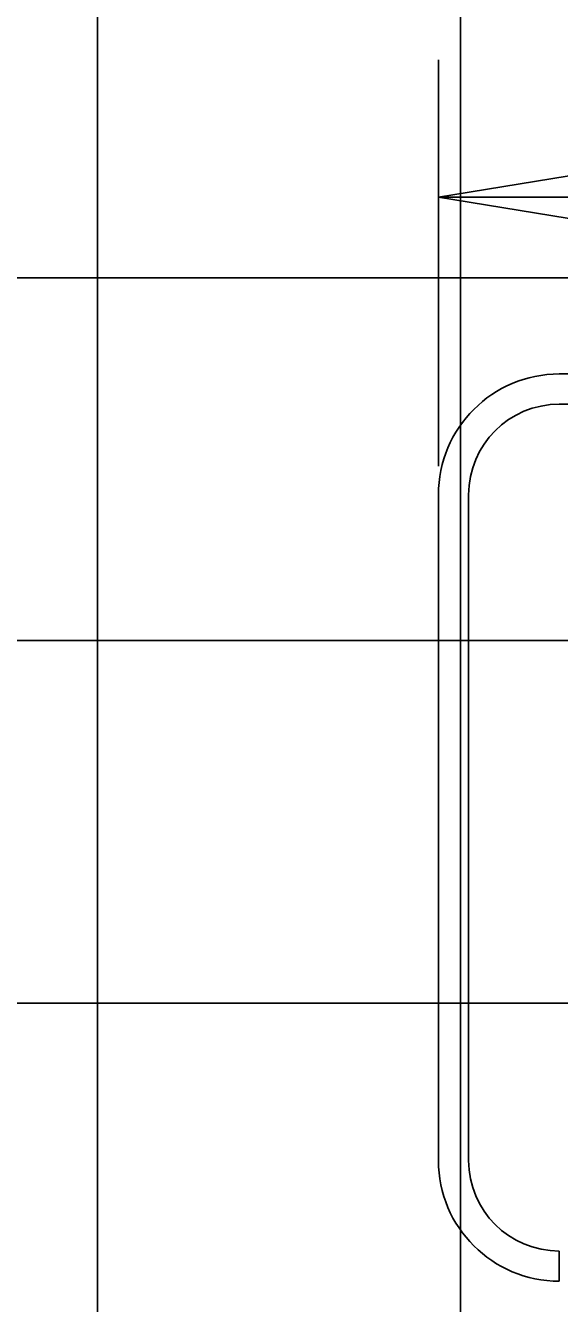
# Model space of a CAD drawing. Extents: x 1797809 to 2198143, y 249608 to 1237864.
# Drawn here: x 2196816.31 to 2196819.25, y 1237304.45 to 1237311.5 of the extents above; entities that cross this region are included whole.
import ezdxf

# ---------------------------------------------------------------- set-up
doc = ezdxf.new("R2010")
doc.units = 0
for name, color, linetype in [('GSCOLORFILL', 7, 'Continuous'), ('GSDIMS', 7, 'Continuous'), ('GSSHT', 7, 'Continuous')]:
    doc.layers.add(name, color=color, linetype=linetype)

msp = doc.modelspace()

# ---------------------------------------------------------------- linework, layer by layer
at = {"layer": 'GSCOLORFILL'}
for p, q in [((2196833.9105, 1237309.5757), (2196819.2502, 1237309.5757)), ((2196819.2502, 1237309.4092), (2196833.9105, 1237309.4092)), ((2196818.5842, 1237308.9097), (2196818.5842, 1237305.2384)), ((2196818.7507, 1237305.2384), (2196818.7507, 1237308.9097)), ((2196819.2502, 1237304.5724), (2196819.2502, 1237304.7389))]:
    msp.add_line(p, q, dxfattribs=at)
for centre, radius, start, end in [((2196819.2502, 1237308.9097), 0.666, 90, 180), ((2196819.2502, 1237308.9097), 0.4995, 90, 180), ((2196819.2502, 1237305.2384), 0.666, 180, 270), ((2196819.2502, 1237305.2384), 0.4995, 180, 270)]:
    msp.add_arc(centre, radius, start, end, dxfattribs=at)
at = {"layer": 'GSDIMS'}
for p, q in [((2196818.5842, 1237309.0679), (2196818.5842, 1237311.3087)), ((2196818.5842, 1237310.5509), (2196834.5682, 1237310.5509))]:
    msp.add_line(p, q, dxfattribs=at)
msp.add_lwpolyline([(2196818.5842, 1237310.5509), (2196820.7126, 1237310.2037), (2196820.7126, 1237310.8981)], close=True, dxfattribs=at)
at = {"layer": 'GSSHT'}
for p, q in [((2196816.7065, 1237258.1062), (2196816.7065, 1237318.1062)), ((2196818.7065, 1237258.1062), (2196818.7065, 1237318.1062)), ((2196884.7065, 1237310.1062), (2196754.7065, 1237310.1062)), ((2196884.7065, 1237308.1062), (2196754.7065, 1237308.1062)), ((2196884.7065, 1237306.1062), (2196754.7065, 1237306.1062))]:
    msp.add_line(p, q, dxfattribs=at)

doc.saveas('drawing.dxf')
